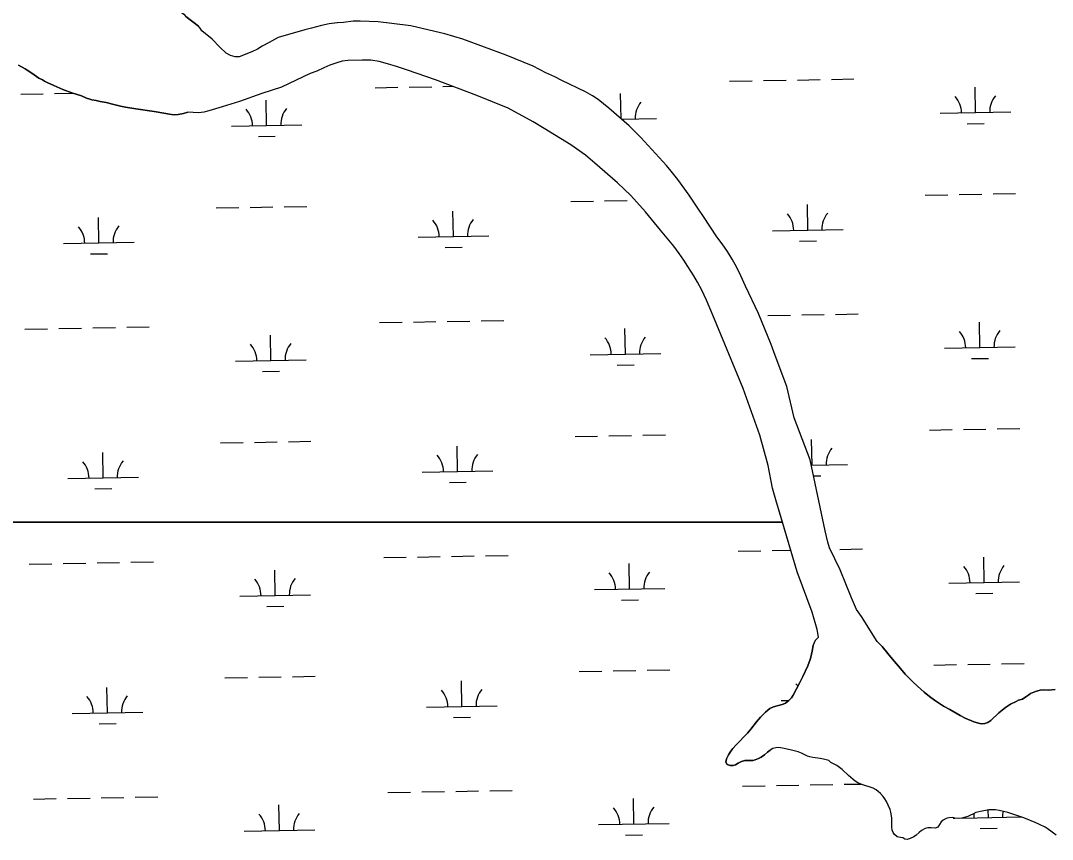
# Model space of a CAD drawing. Extents: x 3957609 to 3995875, y 234277 to 260273.
# Drawn here: x 3984742 to 3986202, y 244621 to 245780 of the extents above; entities that cross this region are included whole.
import ezdxf

# ---------------------------------------------------------------- set-up
doc = ezdxf.new("R2010")
doc.units = 0
doc.layers.add('V-TOPO-SHOR', color=7, linetype='Continuous')
doc.layers.add('V-WETL-SWMP', color=7, linetype='Continuous')

msp = doc.modelspace()

# ---------------------------------------------------------------- linework, layer by layer
at = {"layer": 'V-TOPO-SHOR'}
for points in [[(3984962.089, 245798.474), (3984967.798, 245792.824), (3984972.558, 245788.771), (3984975.519, 245785.894), (3984993.302, 245772.229)], [(3985954.392, 244900.992), (3985931.919, 244936.334), (3985924.952, 244946.132), (3985917.905, 244962.512), (3985902.033, 245002.179), (3985886.978, 245033.565), (3985884.354, 245041.431), (3985880.705, 245057.692), (3985859.24, 245158.012), (3985836.761, 245217.67), (3985826.535, 245261.987), (3985809.727, 245306.012), (3985804.267, 245321.325), (3985786.29, 245365.249), (3985767.866, 245403.972), (3985761.45, 245418.759), (3985755.551, 245430.461), (3985749.229, 245442.274), (3985742.583, 245452.811), (3985734.877, 245463.991), (3985727.166, 245473.684), (3985708.384, 245502.643), (3985701.31, 245512.758), (3985688.228, 245532.88), (3985672.177, 245555.029), (3985662.777, 245566.747), (3985656.012, 245574.526), (3985640.37, 245591.897), (3985619.544, 245614.49), (3985603.047, 245631.122), (3985574.48, 245655.766), (3985559.136, 245668.357), (3985551.087, 245673.592), (3985541.554, 245679.258), (3985507.854, 245694.899), (3985497.788, 245700.355), (3985485.07, 245705.714), (3985467.375, 245715.342), (3985429.323, 245731.106), (3985367.83, 245753.654), (3985342.484, 245760.976), (3985320.104, 245766.483), (3985294.221, 245772.428), (3985267.052, 245775.83), (3985247.948, 245778.031), (3985222.471, 245779.09), (3985212.278, 245779.027), (3985198.997, 245777.276), (3985190.076, 245776.78), (3985178.497, 245775.129), (3985167.765, 245773.049), (3985153.521, 245769.391), (3985144.168, 245766.88), (3985106.219, 245756.099), (3985093.554, 245748.718), (3985083.871, 245743.553), (3985077.27, 245739.654), (3985069.185, 245735.437), (3985051.31, 245728.677), (3985045.364, 245728.806), (3985038.788, 245730.319), (3985032.855, 245733.635), (3985023.547, 245742.38), (3985012.869, 245753.679), (3984998.158, 245765.203)], [(3984998.158, 245765.203), (3984996.051, 245769.352), (3984993.302, 245772.229)], [(3985871.069, 244907.171), (3985869.412, 244917.689), (3985862.189, 244942.671), (3985841.291, 244999.455), (3985810.702, 245101.296), (3985806.205, 245118.092), (3985799.858, 245149.971), (3985788.246, 245192.914), (3985764.624, 245259.158), (3985721.729, 245363.07), (3985712.576, 245384.342), (3985705.945, 245398.385), (3985700.151, 245409.451), (3985694.984, 245418.497), (3985686.44, 245431.909), (3985680.634, 245440.533), (3985673.877, 245450.011), (3985666.275, 245460.448), (3985647.468, 245483.14), (3985626.443, 245509.027), (3985605.728, 245532.153), (3985586.794, 245550.173), (3985554.63, 245578.124), (3985541.191, 245589.538), (3985520.441, 245604.168), (3985482.948, 245627.256), (3985467.273, 245636.664), (3985431.992, 245656.026), (3985387.79, 245673.938), (3985329.164, 245695.837), (3985289.615, 245709.907), (3985273.71, 245715.068), (3985261.301, 245718.727), (3985249.317, 245721.857), (3985237.645, 245723.815), (3985225.437, 245724.077), (3985204.943, 245723.628), (3985196.974, 245722.283), (3985189.427, 245720.083), (3985179.433, 245716.833), (3985170.921, 245713.151), (3985161.029, 245708.518), (3985151.459, 245705.055), (3985111.031, 245685.683), (3985083.177, 245676.557), (3985051.809, 245665.43), (3985027.252, 245657.779), (3985008.115, 245652.018), (3985001.101, 245650.453), (3984993.452, 245649.21), (3984978.579, 245650.406)], [(3984738.689, 245716.571), (3984748.013, 245711.756), (3984750.979, 245709.939), (3984757.543, 245705.239), (3984767.389, 245698.618), (3984772.475, 245696.05), (3984775.651, 245694.125), (3984779.253, 245692.2), (3984788.58, 245687.913), (3984801.298, 245682.447), (3984814.338, 245677.722), (3984827.803, 245673.315), (3984835.117, 245670.1), (3984839.676, 245668.594), (3984842.752, 245667.841), (3984848.586, 245666.966), (3984854.102, 245665.563), (3984862.906, 245663.722), (3984871.71, 245661.457), (3984883.271, 245658.756), (3984889.956, 245657.349), (3984904.702, 245654.742), (3984930.699, 245651.025), (3984955.101, 245646.785), (3984959.879, 245646.658), (3984964.55, 245647.17), (3984972.306, 245648.52), (3984978.579, 245650.406)], [(3985871.069, 244907.171), (3985867.122, 244902.835), (3985865.089, 244898.809), (3985863.8, 244895.522), (3985863.471, 244892.443), (3985862.387, 244887.246), (3985860.335, 244878.761), (3985859.258, 244875.261), (3985856.145, 244866.673), (3985849.075, 244851.305), (3985844.793, 244842.935), (3985835.272, 244825.138), (3985832.921, 244821.325), (3985829.402, 244817.624), (3985824.608, 244813.608), (3985821.311, 244812.135), (3985816.42, 244810.669), (3985812.914, 244809.94), (3985807.704, 244808.369), (3985802.598, 244806.159), (3985799.403, 244803.624), (3985796.206, 244800.771), (3985789.278, 244793.898), (3985783.41, 244787.444), (3985775.405, 244776.647), (3985770.604, 244771.144), (3985754.505, 244754.752), (3985750.024, 244749.569), (3985747.036, 244745.653), (3985743.935, 244740.357), (3985741.152, 244734.635), (3985740.282, 244729.965), (3985741.863, 244726.668), (3985746.315, 244725.165), (3985750.669, 244725.357), (3985753.858, 244726.301), (3985757.37, 244728.515), (3985762.265, 244730.832), (3985767.049, 244732.3), (3985771.403, 244732.495), (3985774.481, 244732.376), (3985778.518, 244732.677), (3985781.6, 244733.514), (3985786.278, 244735.3), (3985790.216, 244737.408), (3985794.689, 244740.68), (3985798.951, 244744.379), (3985802.784, 244747.232)], [(3985954.392, 244900.992), (3985961.58, 244893.744), (3985969.293, 244883.838), (3985975.842, 244875.742), (3985987.36, 244862.528)], [(3985987.36, 244862.528), (3985994.018, 244854.645), (3986004.697, 244843.771), (3986011.576, 244837.799), (3986020.882, 244829.267), (3986028.183, 244823.078), (3986035.595, 244817.738), (3986041.102, 244814.001), (3986048.301, 244809.299), (3986056.988, 244804.699), (3986071.711, 244796.038), (3986078.916, 244792.292), (3986091.106, 244787.254), (3986099.697, 244784.882), (3986102.669, 244784.444), (3986106.597, 244784.854), (3986111.064, 244786.216), (3986115.322, 244788.96), (3986126.62, 244799.849), (3986135.89, 244807.562), (3986143.234, 244812.205), (3986151.002, 244816.207), (3986154.616, 244817.786), (3986160.038, 244819.25), (3986164.723, 244822.734), (3986168.877, 244825.478), (3986171.433, 244827.378), (3986178.451, 244830.323), (3986184.935, 244831.888), (3986190.035, 244832.507), (3986196.404, 244832.16), (3986206.281, 244833.182)], [(3986169.11, 244648.377), (3986160.736, 244651.703), (3986148.014, 244656.106), (3986139.424, 244658.797), (3986127.014, 244661.927), (3986121.709, 244662.797), (3986118.312, 244662.811), (3986112.471, 244662.41), (3986103.122, 244660.962), (3986093.981, 244658.662), (3986089.619, 244656.663), (3986086.426, 244654.871), (3986082.49, 244653.19), (3986079.301, 244652.139), (3986074.093, 244650.781), (3986069.633, 244650.163), (3986064.326, 244650.82), (3986060.72, 244651.578), (3986055.833, 244651.279), (3986052.112, 244650.233), (3986047.645, 244648.023), (3986044.874, 244645.592), (3986042.523, 244642.098), (3986040.279, 244638.178), (3986036.344, 244636.812), (3986030.825, 244637.261), (3986026.047, 244637.068), (3986022.115, 244636.128), (3986017.114, 244633.388), (3986013.81, 244630.535), (3986009.759, 244626.73), (3986006.352, 244624.194), (3986001.035, 244621.88), (3985996.994, 244620.836), (3985993.49, 244620.954), (3985990.631, 244622.773), (3985987.555, 244623.316), (3985982.783, 244624.61), (3985978.654, 244627.811), (3985976.86, 244630.471), (3985975.494, 244634.088), (3985974.982, 244638.442), (3985975.12, 244646.087), (3985975.036, 244651.396), (3985973.792, 244659.471), (3985972.641, 244663.192), (3985970.116, 244669.041), (3985967.589, 244674.36), (3985965.375, 244677.981), (3985962.842, 244681.706), (3985958.93, 244685.968), (3985955.969, 244688.635), (3985953.11, 244690.771), (3985948.661, 244693.337), (3985932.439, 244698.713), (3985927.139, 244700.751), (3985923.326, 244703.208), (3985920.573, 244705.449), (3985913.698, 244711.316), (3985904.705, 244719.529), (3985897.298, 244725.398), (3985892.423, 244727.966), (3985888.501, 244729.787), (3985885.753, 244732.241), (3985878.433, 244734.182), (3985873.66, 244735.157), (3985863.049, 244736.58), (3985858.912, 244737.447), (3985855.729, 244738.626), (3985847.042, 244743.015), (3985842.696, 244744.52), (3985831.028, 244747.539), (3985820.102, 244750.027), (3985814.479, 244751.004), (3985810.868, 244750.595), (3985806.827, 244749.55), (3985802.784, 244747.232)], [(3986207.565, 244626.986), (3986202.169, 244631.254), (3986194.862, 244636.273), (3986192.003, 244638.092), (3986184.163, 244642.051), (3986176.954, 244644.947), (3986173.352, 244646.767), (3986169.11, 244648.377)]]:
    msp.add_lwpolyline(points, dxfattribs=at)
at = {"layer": 'V-WETL-SWMP'}
for p, q in [((3985745.472, 245694.019), (3985777.467, 245694.601)), ((3985793.465, 245694.892), (3985825.459, 245695.474)), ((3985841.457, 245695.765), (3985873.451, 245696.346)), ((3985889.449, 245696.637), (3985921.443, 245697.219)), ((3984789.814, 245676.643), (3984816.174, 245677.122)), ((3985243.647, 245684.895), (3985275.642, 245685.476)), ((3985291.639, 245685.767), (3985323.634, 245686.349)), ((3985339.632, 245686.64), (3985353.126, 245686.885)), ((3986093.654, 245649.6), (3986092.999, 245685.594)), ((3984741.822, 245675.77), (3984773.817, 245676.352)), ((3985090.003, 245631.35), (3985089.349, 245667.345)), ((3985591.822, 245640.805), (3985591.174, 245676.469)), ((3986043.662, 245648.691), (3986143.645, 245650.509)), ((3985592.197, 245640.482), (3985641.82, 245641.384)), ((3986081.936, 245633.953), (3986105.932, 245634.39)), ((3985040.012, 245630.441), (3985139.995, 245632.259)), ((3985078.286, 245615.704), (3985102.282, 245616.14)), ((3986022.356, 245532.852), (3986054.351, 245533.434)), ((3986070.348, 245533.725), (3986102.343, 245534.307)), ((3986118.34, 245534.598), (3986150.335, 245535.179)), ((3985066.698, 245515.476), (3985098.693, 245516.057)), ((3985114.69, 245516.348), (3985146.685, 245516.93)), ((3985520.531, 245523.728), (3985552.526, 245524.309)), ((3985568.523, 245524.6), (3985600.518, 245525.182)), ((3985856.164, 245483.393), (3985855.509, 245519.387)), ((3985018.706, 245514.603), (3985050.701, 245515.185)), ((3985354.339, 245474.268), (3985353.684, 245510.262)), ((3984852.514, 245465.143), (3984851.859, 245501.137)), ((3985304.347, 245473.359), (3985404.331, 245475.177)), ((3985806.172, 245482.484), (3985906.156, 245484.302)), ((3984802.522, 245464.234), (3984902.506, 245466.052)), ((3985342.621, 245458.622), (3985366.617, 245459.058)), ((3985844.446, 245467.746), (3985868.443, 245468.183)), ((3984840.796, 245449.497), (3984864.792, 245449.933)), ((3985393.672, 245354.893), (3985425.666, 245355.474)), ((3985799.513, 245362.272), (3985831.507, 245362.854)), ((3985847.505, 245363.145), (3985879.499, 245363.726)), ((3985895.497, 245364.017), (3985927.491, 245364.599)), ((3984747.87, 245343.15), (3984779.865, 245343.732)), ((3984795.862, 245344.022), (3984827.857, 245344.604)), ((3984843.855, 245344.895), (3984875.849, 245345.477)), ((3984891.847, 245345.768), (3984923.841, 245346.35)), ((3985249.695, 245352.275), (3985281.69, 245352.856)), ((3985297.688, 245353.147), (3985329.682, 245353.729)), ((3985345.68, 245354.02), (3985377.674, 245354.602)), ((3985597.877, 245307.855), (3985597.222, 245343.849)), ((3986099.702, 245316.98), (3986099.047, 245352.974)), ((3985096.052, 245298.73), (3985095.397, 245334.725)), ((3986049.71, 245316.071), (3986149.693, 245317.889)), ((3985046.06, 245297.821), (3985146.043, 245299.639)), ((3985547.885, 245306.946), (3985647.868, 245308.764)), ((3986087.984, 245301.333), (3986111.98, 245301.77)), ((3985084.334, 245283.084), (3985108.33, 245283.52)), ((3985586.159, 245292.209), (3985610.155, 245292.645)), ((3986028.404, 245200.232), (3986060.399, 245200.814)), ((3986076.396, 245201.105), (3986108.391, 245201.687)), ((3986124.388, 245201.978), (3986156.383, 245202.559)), ((3985024.754, 245181.983), (3985056.749, 245182.565)), ((3985072.746, 245182.856), (3985104.741, 245183.437)), ((3985120.738, 245183.728), (3985152.733, 245184.31)), ((3985526.579, 245191.108), (3985558.574, 245191.689)), ((3985574.571, 245191.98), (3985606.566, 245192.562)), ((3985622.563, 245192.853), (3985654.558, 245193.435)), ((3985862.212, 245150.773), (3985861.558, 245186.767)), ((3984858.562, 245132.523), (3984857.907, 245168.517)), ((3985360.387, 245141.648), (3985359.732, 245177.642)), ((3985860.794, 245150.747), (3985912.204, 245151.682)), ((3985310.395, 245140.739), (3985410.379, 245142.557)), ((3984808.57, 245131.614), (3984908.554, 245133.432)), ((3985348.669, 245126.002), (3985372.666, 245126.438)), ((3985864.084, 245135.373), (3985874.491, 245135.563)), ((3984846.844, 245116.877), (3984870.84, 245117.313)), ((3985255.744, 245019.655), (3985287.738, 245020.236)), ((3985303.736, 245020.527), (3985335.73, 245021.109)), ((3985351.728, 245021.4), (3985383.722, 245021.982)), ((3985399.72, 245022.272), (3985431.714, 245022.854)), ((3985757.569, 245028.779), (3985789.563, 245029.361)), ((3985805.561, 245029.652), (3985832.075, 245030.134)), ((3985901.545, 245031.397), (3985933.539, 245031.979)), ((3986105.75, 244984.36), (3986105.095, 245020.354)), ((3984753.918, 245010.53), (3984785.913, 245011.112)), ((3984801.911, 245011.402), (3984833.905, 245011.984)), ((3984849.903, 245012.275), (3984881.897, 245012.857)), ((3984897.895, 245013.148), (3984929.889, 245013.73)), ((3985603.925, 244975.235), (3985603.27, 245011.229)), ((3985102.1, 244966.11), (3985101.445, 245002.105)), ((3985553.933, 244974.326), (3985653.916, 244976.144)), ((3986055.758, 244983.451), (3986155.741, 244985.269)), ((3985052.108, 244965.201), (3985152.091, 244967.019)), ((3986094.032, 244968.713), (3986118.028, 244969.15)), ((3985090.382, 244950.464), (3985114.378, 244950.9)), ((3985592.207, 244959.589), (3985616.203, 244960.025)), ((3985532.627, 244858.488), (3985564.622, 244859.069)), ((3985580.619, 244859.36), (3985612.614, 244859.942)), ((3985628.611, 244860.233), (3985660.606, 244860.815)), ((3986034.452, 244867.612), (3986066.447, 244868.194)), ((3986082.444, 244868.485), (3986114.439, 244869.067)), ((3986130.436, 244869.358), (3986162.431, 244869.939)), ((3985030.802, 244849.363), (3985062.797, 244849.945)), ((3985078.794, 244850.236), (3985110.789, 244850.817)), ((3985126.786, 244851.108), (3985158.781, 244851.69)), ((3985366.435, 244809.028), (3985365.781, 244845.022)), ((3984864.61, 244799.903), (3984863.956, 244835.897)), ((3985818.268, 244817.244), (3985829.186, 244817.442)), ((3984814.618, 244798.994), (3984914.602, 244800.812)), ((3985316.443, 244808.119), (3985416.427, 244809.937)), ((3985354.718, 244793.382), (3985378.714, 244793.818)), ((3984852.893, 244784.257), (3984876.889, 244784.693)), ((3985859.601, 244697.905), (3985891.595, 244698.486)), ((3985907.593, 244698.777), (3985931.156, 244699.206)), ((3985261.792, 244687.035), (3985293.786, 244687.616)), ((3985309.784, 244687.907), (3985341.778, 244688.489)), ((3985357.776, 244688.78), (3985389.77, 244689.362)), ((3985405.768, 244689.652), (3985437.763, 244690.234)), ((3985763.617, 244696.159), (3985795.611, 244696.741)), ((3985811.609, 244697.032), (3985843.603, 244697.614)), ((3984759.967, 244677.91), (3984791.961, 244678.492)), ((3984807.959, 244678.782), (3984839.953, 244679.364)), ((3984855.951, 244679.655), (3984887.945, 244680.237)), ((3984903.943, 244680.528), (3984935.937, 244681.11)), ((3985108.148, 244633.49), (3985107.493, 244669.484)), ((3985609.973, 244642.615), (3985609.318, 244678.609)), ((3986111.798, 244651.74), (3986111.606, 244662.276)), ((3985559.981, 244641.706), (3985659.964, 244643.524)), ((3986061.806, 244650.831), (3986064.082, 244650.872)), ((3986075.22, 244651.075), (3986158.19, 244652.583)), ((3985058.156, 244632.581), (3985158.139, 244634.399)), ((3985598.255, 244626.969), (3985622.251, 244627.405)), ((3986100.08, 244636.093), (3986124.076, 244636.53))]:
    msp.add_line(p, q, dxfattribs=at)
for points in [[(3985987.361, 244862.529), (3985975.842, 244875.742), (3985969.292, 244883.838), (3985961.581, 244893.743), (3985954.391, 244900.992), (3985931.919, 244936.335), (3985924.951, 244946.131), (3985917.904, 244962.511), (3985902.032, 245002.18), (3985886.977, 245033.564), (3985884.354, 245041.432), (3985880.704, 245057.692), (3985859.24, 245158.012), (3985836.761, 245217.669), (3985826.536, 245261.987), (3985809.727, 245306.013), (3985804.268, 245321.325), (3985786.29, 245365.249), (3985767.867, 245403.973), (3985761.45, 245418.758), (3985755.552, 245430.462), (3985749.229, 245442.273), (3985742.583, 245452.812), (3985734.877, 245463.992), (3985727.166, 245473.685), (3985708.384, 245502.642), (3985701.311, 245512.758), (3985688.227, 245532.879), (3985672.178, 245555.029), (3985662.776, 245566.747), (3985656.012, 245574.526), (3985640.369, 245591.896), (3985619.544, 245614.491), (3985603.048, 245631.122), (3985574.48, 245655.765), (3985559.135, 245668.357), (3985551.087, 245673.592), (3985541.554, 245679.258), (3985507.853, 245694.898), (3985497.788, 245700.354), (3985485.069, 245705.714), (3985467.376, 245715.342), (3985429.323, 245731.105), (3985367.831, 245753.653), (3985342.485, 245760.976), (3985320.103, 245766.483), (3985294.22, 245772.428), (3985267.052, 245775.83), (3985247.949, 245778.031), (3985222.471, 245779.091), (3985212.278, 245779.026), (3985198.998, 245777.275), (3985190.077, 245776.78), (3985178.497, 245775.129), (3985167.765, 245773.049), (3985153.522, 245769.391), (3985144.168, 245766.88), (3985106.219, 245756.099), (3985093.553, 245748.718), (3985083.87, 245743.554), (3985077.271, 245739.653), (3985069.185, 245735.438), (3985051.31, 245728.676), (3985045.365, 245728.806), (3985038.788, 245730.319), (3985032.855, 245733.635), (3985023.547, 245742.38), (3985012.869, 245753.678), (3984998.157, 245765.203), (3984996.051, 245769.352), (3984993.302, 245772.23), (3984975.52, 245785.893)], [(3985820.149, 245069.841), (3985810.701, 245101.297), (3985806.204, 245118.092), (3985799.857, 245149.971), (3985788.246, 245192.914), (3985764.625, 245259.159), (3985721.728, 245363.069), (3985712.577, 245384.342), (3985705.945, 245398.385), (3985700.15, 245409.451), (3985694.984, 245418.497), (3985686.439, 245431.91), (3985680.634, 245440.534), (3985673.877, 245450.011), (3985666.275, 245460.448), (3985647.468, 245483.14), (3985626.444, 245509.027), (3985605.727, 245532.152), (3985586.794, 245550.173), (3985554.63, 245578.123), (3985541.192, 245589.538), (3985520.441, 245604.169), (3985482.948, 245627.256), (3985467.272, 245636.664), (3985431.993, 245656.025), (3985387.79, 245673.937), (3985329.163, 245695.836), (3985289.616, 245709.906), (3985273.71, 245715.068), (3985261.302, 245718.728), (3985249.317, 245721.856), (3985237.645, 245723.815), (3985225.436, 245724.077), (3985204.942, 245723.629), (3985196.973, 245722.282), (3985189.426, 245720.083), (3985179.432, 245716.832), (3985170.922, 245713.15), (3985161.029, 245708.519), (3985151.459, 245705.054), (3985111.032, 245685.682), (3985083.177, 245676.557), (3985051.809, 245665.43), (3985027.251, 245657.779), (3985008.115, 245652.017), (3985001.101, 245650.453), (3984993.451, 245649.21), (3984978.579, 245650.406), (3984972.307, 245648.52), (3984964.551, 245647.171), (3984959.878, 245646.659), (3984955.101, 245646.785), (3984930.698, 245651.025), (3984904.702, 245654.741), (3984889.955, 245657.349), (3984883.271, 245658.756), (3984871.71, 245661.458), (3984862.907, 245663.723), (3984854.102, 245665.564), (3984848.587, 245666.967), (3984842.751, 245667.84), (3984839.675, 245668.595), (3984835.116, 245670.1), (3984827.803, 245673.315), (3984814.337, 245677.723), (3984801.298, 245682.448), (3984788.579, 245687.914), (3984779.254, 245692.199), (3984775.652, 245694.125), (3984772.474, 245696.049), (3984767.389, 245698.618), (3984757.542, 245705.24), (3984750.978, 245709.939), (3984748.013, 245711.756), (3984738.689, 245716.571)], [(3981859.833, 245069.841), (3985820.149, 245069.841)], [(3985962.842, 244681.706), (3985958.931, 244685.969), (3985955.969, 244688.635), (3985953.11, 244690.771), (3985948.662, 244693.337), (3985932.439, 244698.712), (3985927.138, 244700.751), (3985923.326, 244703.208), (3985920.574, 244705.449), (3985913.697, 244711.317), (3985904.705, 244719.529), (3985897.297, 244725.399), (3985892.423, 244727.967), (3985888.502, 244729.788), (3985885.752, 244732.241), (3985878.434, 244734.182), (3985873.66, 244735.157), (3985863.048, 244736.58), (3985858.911, 244737.446), (3985855.73, 244738.627), (3985847.042, 244743.016), (3985842.695, 244744.52), (3985831.028, 244747.54), (3985820.102, 244750.027), (3985814.478, 244751.005), (3985810.867, 244750.595), (3985806.828, 244749.55), (3985802.784, 244747.231), (3985798.95, 244744.38), (3985794.688, 244740.681), (3985790.215, 244737.408), (3985786.278, 244735.3), (3985781.599, 244733.514), (3985778.517, 244732.677), (3985774.481, 244732.375), (3985771.402, 244732.494), (3985767.048, 244732.299), (3985762.264, 244730.832), (3985757.371, 244728.516), (3985753.858, 244726.301), (3985750.669, 244725.358), (3985746.315, 244725.164), (3985741.862, 244726.668), (3985740.282, 244729.966), (3985741.151, 244734.634), (3985743.935, 244740.357), (3985747.035, 244745.653), (3985750.024, 244749.569), (3985754.505, 244754.753), (3985770.604, 244771.145), (3985775.404, 244776.647), (3985783.411, 244787.444), (3985789.277, 244793.897), (3985796.207, 244800.77), (3985799.403, 244803.624), (3985802.599, 244806.159), (3985807.704, 244808.368), (3985812.913, 244809.939), (3985816.42, 244810.668), (3985821.31, 244812.135), (3985824.608, 244813.608), (3985829.402, 244817.623), (3985832.921, 244821.325), (3985835.272, 244825.137), (3985844.794, 244842.936), (3985849.075, 244851.306), (3985856.145, 244866.673), (3985859.259, 244875.261), (3985860.335, 244878.76), (3985862.387, 244887.246), (3985863.47, 244892.444), (3985863.801, 244895.522), (3985865.089, 244898.808), (3985867.122, 244902.834), (3985871.069, 244907.171), (3985869.413, 244917.689), (3985862.188, 244942.671), (3985841.29, 244999.455), (3985820.149, 245069.841), (3981859.833, 245069.841)], [(3986143.234, 244812.204), (3986135.889, 244807.562), (3986126.62, 244799.849), (3986115.321, 244788.959), (3986111.063, 244786.216), (3986106.598, 244784.854), (3986102.668, 244784.445), (3986099.697, 244784.882), (3986091.106, 244787.253), (3986078.917, 244792.293), (3986071.712, 244796.038), (3986056.989, 244804.698), (3986048.301, 244809.299), (3986041.101, 244814), (3986035.595, 244817.739), (3986028.184, 244823.078), (3986020.883, 244829.266), (3986011.575, 244837.798), (3986004.697, 244843.771), (3985994.018, 244854.645), (3985987.361, 244862.529)], [(3986206.281, 244833.183), (3986196.403, 244832.161), (3986190.034, 244832.506), (3986184.935, 244831.889), (3986178.452, 244830.323), (3986171.432, 244827.379), (3986168.876, 244825.478), (3986164.724, 244822.734), (3986160.038, 244819.25), (3986154.617, 244817.785), (3986151.001, 244816.207), (3986143.234, 244812.204)], [(3986207.565, 244626.985), (3986202.168, 244631.254), (3986194.862, 244636.274), (3986192.003, 244638.091), (3986184.162, 244642.051), (3986176.954, 244644.947), (3986173.351, 244646.767), (3986169.111, 244648.377), (3986160.736, 244651.702), (3986148.013, 244656.107), (3986139.424, 244658.797), (3986127.014, 244661.926), (3986121.709, 244662.797), (3986118.312, 244662.811), (3986112.47, 244662.41), (3986103.121, 244660.962), (3986093.981, 244658.663), (3986089.619, 244656.663), (3986086.427, 244654.871), (3986082.491, 244653.189), (3986079.302, 244652.14), (3986074.094, 244650.781), (3986069.632, 244650.162), (3986064.326, 244650.821), (3986060.719, 244651.579), (3986055.834, 244651.28), (3986052.113, 244650.233), (3986047.645, 244648.022), (3986044.874, 244645.591), (3986042.524, 244642.097), (3986040.279, 244638.177), (3986036.345, 244636.813), (3986030.825, 244637.26), (3986026.047, 244637.067), (3986022.114, 244636.128), (3986017.113, 244633.388), (3986013.81, 244630.534), (3986009.76, 244626.729), (3986006.352, 244624.194), (3986001.034, 244621.88), (3985996.995, 244620.835), (3985993.491, 244620.955), (3985990.632, 244622.772), (3985987.555, 244623.315), (3985982.783, 244624.609), (3985978.655, 244627.811), (3985976.861, 244630.472), (3985975.495, 244634.088), (3985974.982, 244638.443), (3985975.119, 244646.087), (3985975.035, 244651.396), (3985973.793, 244659.471), (3985972.641, 244663.192), (3985970.116, 244669.042), (3985967.59, 244674.361), (3985965.375, 244677.98), (3985962.842, 244681.706)]]:
    msp.add_lwpolyline(points, dxfattribs=at)
for centre, start, end in [((3985647.054, 245641.954), 140.269876, 181.813534), ((3986038.411, 245649.07), 0.269879, 41.813537), ((3986148.879, 245651.079), 140.269876, 181.813534), ((3985034.761, 245630.821), 0.269879, 41.813537), ((3985145.229, 245632.83), 140.269876, 181.813534), ((3985800.922, 245482.863), 0.269879, 41.813537), ((3985911.389, 245484.872), 140.269876, 181.813534), ((3984797.271, 245464.614), 0.269879, 41.813537), ((3984907.739, 245466.622), 140.269876, 181.813534), ((3985299.096, 245473.739), 0.269879, 41.813537), ((3985409.564, 245475.747), 140.269876, 181.813534), ((3986154.927, 245318.459), 140.269876, 181.813534), ((3985542.634, 245307.326), 0.269879, 41.813537), ((3985653.102, 245309.334), 140.269876, 181.813534), ((3986044.459, 245316.45), 0.269879, 41.813537), ((3985040.809, 245298.201), 0.269879, 41.813537), ((3985151.277, 245300.21), 140.269876, 181.813534), ((3985415.612, 245143.127), 140.269876, 181.813534), ((3985917.437, 245152.252), 140.269876, 181.813534), ((3984803.319, 245131.994), 0.269879, 41.813537), ((3984913.787, 245134.002), 140.269876, 181.813534), ((3985305.145, 245141.119), 0.269879, 41.813537), ((3986050.507, 244983.83), 0.269879, 41.813537), ((3986160.975, 244985.839), 140.269876, 181.813534), ((3985157.325, 244967.59), 140.269876, 181.813534), ((3985548.682, 244974.706), 0.269879, 41.813537), ((3985659.15, 244976.714), 140.269876, 181.813534), ((3985046.857, 244965.581), 0.269879, 41.813537), ((3985311.193, 244808.499), 0.269879, 41.813537), ((3985421.66, 244810.507), 140.269876, 181.813534), ((3985813.018, 244817.623), 34.713834, 41.813537), ((3984809.368, 244799.374), 0.269879, 41.813537), ((3984919.835, 244801.382), 140.269876, 181.813534), ((3985052.905, 244632.961), 0.269879, 41.813537), ((3985163.373, 244634.969), 140.269876, 181.813534), ((3985554.73, 244642.086), 0.269879, 41.813537), ((3985665.198, 244644.094), 140.269876, 181.813534), ((3986056.555, 244651.21), 0.269879, 10.133528), ((3986167.023, 244653.219), 168.025378, 181.813534)]:
    msp.add_arc(centre, 35.246, start, end, dxfattribs=at)

doc.saveas('drawing.dxf')
